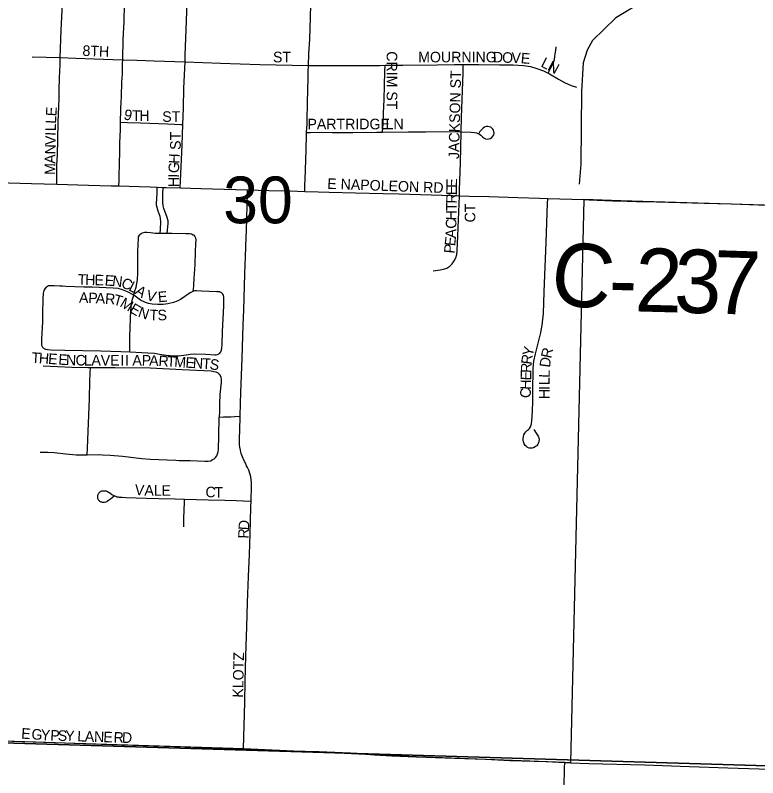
# Model space of a CAD drawing. Extents: x 1443599 to 1910620, y 1028088 to 1361369.
# Drawn here: x 1654253 to 1657763, y 1224613 to 1228220 of the extents above; entities that cross this region are included whole.
import ezdxf

# ---------------------------------------------------------------- set-up
doc = ezdxf.new("R2010")
doc.units = 0
for name, color, linetype in [('GM_X_City_Street', 7, 'Continuous'), ('GM_X_City_Street_Text', 7, 'Continuous'), ('GM_X_Corporation', 7, 'Continuous'), ('GM_X_County_Road', 7, 'Continuous'), ('GM_X_County_Road_Text', 7, 'Continuous'), ('GM_X_Minor_River', 7, 'Continuous'), ('GM_X_Section', 7, 'Continuous'), ('GM_X_Section_Text', 7, 'Continuous'), ('GM_X_Township_Road', 7, 'Continuous')]:
    doc.layers.add(name, color=color, linetype=linetype)

msp = doc.modelspace()

# ---------------------------------------------------------------- linework, layer by layer
at = {"layer": 'GM_X_City_Street'}
for points in [[(1654466.1, 1228020.2), (1654470.1, 1228150.3), (1654476, 1228274.2), (1654477.9, 1228310.4)], [(1654761, 1228009.9), (1654761.8, 1228037.8), (1654762, 1228041.3), (1654763.1, 1228076.8), (1654764, 1228106.1), (1654764.8, 1228132), (1654766.8, 1228164.6), (1654767.5, 1228187.4), (1654768.3, 1228213.6), (1654769.7, 1228249.6), (1654770.4, 1228262.7), (1654771.2, 1228285.6), (1654772.1, 1228299.3)], [(1655055.6, 1227999.6), (1655055.6, 1228031), (1655063.4, 1228193), (1655065.9, 1228289.6)], [(1655639.7, 1227983.1), (1655641.8, 1228037.1), (1655645, 1228107.5), (1655648.2, 1228209.7), (1655650.2, 1228270.5)], [(1656772.5, 1227946.9), (1656787.5, 1227974.3), (1656796.6, 1227992.6), (1656801.8, 1228010.9), (1656804.4, 1228025.2), (1656805.7, 1228038.3), (1656808.3, 1228054), (1656809.6, 1228071.1)], [(1654332.3, 1228024), (1654466.1, 1228020.2)], [(1654448.9, 1227420.4), (1654449.4, 1227456), (1654450.3, 1227509.9), (1654452, 1227560.7), (1654454.1, 1227629.8), (1654456.2, 1227716.6), (1654459.3, 1227789.1), (1654460.1, 1227825.6), (1654461, 1227865.7), (1654462.6, 1227924.6), (1654464.8, 1227986.6), (1654466.1, 1228019.2), (1654466.1, 1228020.2)], [(1654466.1, 1228020.2), (1654539.5, 1228017.6), (1654626.8, 1228014.6), (1654714.8, 1228011.5), (1654761, 1228009.9)], [(1654750.9, 1227714.1), (1654750.9, 1227727.4), (1654751.2, 1227733.9), (1654751.7, 1227753.4), (1654752.7, 1227785.9), (1654753.4, 1227802.1), (1654755, 1227841), (1654755.7, 1227850.9), (1654755.6, 1227857.2), (1654756.5, 1227882.5), (1654757, 1227904.3), (1654758.5, 1227921.8), (1654759.4, 1227941.3), (1654760.2, 1227968), (1654760.5, 1227992.3), (1654761, 1228009.9)], [(1654761, 1228009.9), (1654827.7, 1228007.6), (1654910.5, 1228004.7), (1655055.6, 1227999.6)], [(1655044.9, 1227702.7), (1655047.7, 1227781.9), (1655050.4, 1227875.6), (1655055.6, 1227999.6)], [(1655055.6, 1227999.6), (1655224.1, 1227993.2), (1655410.1, 1227987.4), (1655639.7, 1227983.1)], [(1655630.6, 1227665.1), (1655632.8, 1227706.8), (1655632.5, 1227740.8), (1655634.1, 1227788.2), (1655635.1, 1227824.4), (1655636, 1227848.8), (1655636.5, 1227869.2), (1655637.9, 1227917.9), (1655638.6, 1227952.4), (1655639.7, 1227983.1)], [(1655639.7, 1227983.1), (1655662.9, 1227982.9), (1655895.4, 1227981.7), (1655974.4, 1227983.1), (1656001.5, 1227983.5)], [(1655989.6, 1227667), (1655992.2, 1227706.2), (1655994.8, 1227756.5), (1655997.9, 1227822.1), (1656000.8, 1227953.5), (1656001.5, 1227983.5)], [(1656001.5, 1227983.5), (1656085.7, 1227984.7), (1656247.8, 1227985.7), (1656329.6, 1227986.7), (1656371.2, 1227987.2)], [(1656361.5, 1227668.4), (1656363.1, 1227735.8), (1656369.9, 1227947.4), (1656371.2, 1227987.2)], [(1656371.2, 1227987.2), (1656444.3, 1227988), (1656542.5, 1227986.1), (1656607.8, 1227984.9), (1656656.6, 1227982.5), (1656688.5, 1227977.6), (1656719.7, 1227969), (1656750, 1227957.6), (1656772.5, 1227946.9)], [(1656772.5, 1227946.9), (1656779.2, 1227943.7), (1656821.2, 1227918.5), (1656850.5, 1227901.8), (1656880.9, 1227888), (1656906.5, 1227879.3)], [(1654743.5, 1227412.7), (1654744, 1227436.3), (1654744.4, 1227457.1), (1654745.7, 1227521), (1654747.4, 1227572.6), (1654748.1, 1227616.1), (1654750.9, 1227678.4), (1654751.1, 1227695), (1654750.9, 1227707.9), (1654750.9, 1227714.1)], [(1654750.9, 1227714.1), (1654784.1, 1227712.9), (1654846.5, 1227710.7), (1654972.2, 1227706.7), (1655036.1, 1227703.2), (1655044.9, 1227702.7)], [(1655032, 1227403.6), (1655034, 1227437.1), (1655036, 1227469.6), (1655041.4, 1227605.2), (1655044.9, 1227702.7)], [(1656361.5, 1227668.4), (1656408, 1227667.3), (1656424.1, 1227665.2), (1656433.6, 1227663.6), (1656439.8, 1227661.2), (1656447.5, 1227657.3), (1656453.9, 1227652.5), (1656461.9, 1227645), (1656469.9, 1227639.1), (1656475.5, 1227636.3), (1656483.3, 1227634.6), (1656491.4, 1227635.4), (1656497.7, 1227637.2), (1656505.7, 1227641.9), (1656511.6, 1227647.8), (1656515.3, 1227655), (1656517, 1227662.8), (1656516.1, 1227670.1), (1656514.4, 1227676), (1656511.4, 1227681.7), (1656505.7, 1227686.7), (1656500.7, 1227690.3), (1656493.8, 1227693.1), (1656486.6, 1227694.2), (1656479.2, 1227693.6), (1656472, 1227690.6), (1656464.9, 1227685.3), (1656457.1, 1227678.4), (1656449.9, 1227670.4), (1656444.3, 1227661.4)], [(1655621.4, 1227387.1), (1655622.5, 1227420.8), (1655623.1, 1227441), (1655626.3, 1227538.1), (1655628.3, 1227580.4), (1655630.2, 1227657.3), (1655630.6, 1227665.1)], [(1655630.6, 1227665.1), (1655648.7, 1227665.6), (1655699.6, 1227666.9), (1655751.9, 1227665.6), (1655849.4, 1227666), (1655962.2, 1227667.2), (1655989.6, 1227667)], [(1655989.6, 1227667), (1656110.7, 1227668.1), (1656193.3, 1227668.3), (1656309.3, 1227669.8), (1656361.5, 1227668.4)], [(1656353.2, 1227366), (1656354.1, 1227394.2), (1656358, 1227522.2), (1656361.5, 1227668.4)], [(1653832.1, 1227439.3), (1653922.8, 1227436.1), (1653965.4, 1227434.8), (1654060.5, 1227431.6), (1654329.6, 1227423.5), (1654448.9, 1227420.4)], [(1654448.9, 1227420.4), (1654598.6, 1227416.6), (1654706.9, 1227413.9), (1654743.5, 1227412.7)], [(1654743.5, 1227412.7), (1654838.1, 1227409.5), (1654890.6, 1227408.8), (1654924.2, 1227407.3)], [(1654938.1, 1227188.8), (1654939.1, 1227206.9), (1654941.3, 1227242.4), (1654940.1, 1227258.6), (1654937.9, 1227268.1), (1654929.1, 1227292.7), (1654923.2, 1227311.4), (1654921.6, 1227321), (1654921.3, 1227327.5), (1654923.2, 1227379.8), (1654924.2, 1227407.3)], [(1654924.2, 1227407.3), (1654952.4, 1227406.1)], [(1654971.2, 1227189.3), (1654972.4, 1227203.7), (1654973.7, 1227219.3), (1654975.5, 1227234.5), (1654975.3, 1227247.6), (1654971.6, 1227263.5), (1654955.1, 1227306.4), (1654951.9, 1227319.2), (1654950.2, 1227335.4), (1654951.4, 1227375), (1654952.4, 1227406.1)], [(1654952.4, 1227406.1), (1654966, 1227405.6), (1655032, 1227403.6)], [(1655032, 1227403.6), (1655130, 1227400.6), (1655351.7, 1227394.4)], [(1655316.2, 1226323.1), (1655318.7, 1226383.8), (1655320.3, 1226436.2), (1655326.4, 1226597.7), (1655331.3, 1226754.4), (1655333.3, 1226826.6), (1655337.1, 1226938.2), (1655338.7, 1226997.2), (1655340, 1227038.1), (1655341.4, 1227079.1), (1655344.8, 1227170.9), (1655345.7, 1227200.4), (1655351.2, 1227380.1), (1655351.7, 1227394.4)], [(1655351.7, 1227394.4), (1655451.5, 1227391.6), (1655553.3, 1227388.9), (1655621.4, 1227387.1)], [(1655621.4, 1227387.1), (1655684.5, 1227385.6), (1655737, 1227383.9), (1655861.6, 1227380.2), (1655992.8, 1227376.3), (1656068.3, 1227374.9), (1656321, 1227366.7), (1656353.2, 1227366)], [(1656228.4, 1227010.9), (1656261.3, 1227015.1), (1656277.5, 1227018.6), (1656292.9, 1227024.5), (1656307, 1227033.2), (1656319, 1227044.6), (1656328.6, 1227058.1), (1656335.7, 1227073), (1656340.2, 1227089), (1656342.2, 1227105.4), (1656345.1, 1227177.4), (1656353.2, 1227366)], [(1656353.2, 1227366), (1656399.7, 1227364.9), (1656491.6, 1227362.2), (1656629.5, 1227358.2), (1656731.1, 1227354.2), (1656770.3, 1227353.2)], [(1656704.7, 1226260.7), (1656716.4, 1226243.7), (1656725.6, 1226229.3), (1656728.7, 1226221.5), (1656729.5, 1226213.7), (1656728.7, 1226205.8), (1656726.9, 1226198), (1656724.3, 1226191.3), (1656719.1, 1226183.8), (1656713.3, 1226179.5), (1656705.8, 1226175.1), (1656697.6, 1226172.9), (1656690, 1226172.2), (1656682.8, 1226172.6), (1656675.6, 1226174.9), (1656669.6, 1226179.7), (1656664, 1226185.5), (1656658.9, 1226192.9), (1656655.3, 1226201.5), (1656653.9, 1226209.4), (1656653.7, 1226217.6), (1656655.3, 1226226.4), (1656657.6, 1226235.8), (1656662.2, 1226242.9), (1656666.8, 1226248.9), (1656675.6, 1226256.7), (1656679.8, 1226260.8), (1656683.9, 1226266), (1656689, 1226273.7), (1656694.2, 1226286.8), (1656695.5, 1226302.5), (1656696.8, 1226320.7), (1656698.1, 1226350.8), (1656699.4, 1226391.3), (1656700.7, 1226439.6), (1656701.9, 1226549.3), (1656704.5, 1226583.3), (1656712.3, 1226618.5), (1656731.5, 1226693.7), (1656738.4, 1226719.1), (1656744.9, 1226754.4), (1656750.1, 1226809.3), (1656754, 1226911.1), (1656763, 1227147.5), (1656769.5, 1227330.4), (1656770.3, 1227353.2)], [(1656770.3, 1227353.2), (1656941.7, 1227348.4)], [(1654813.2, 1226895.5), (1654817.6, 1226911.2), (1654824.8, 1226934.5), (1654830.7, 1226968.3), (1654833.3, 1227000.3), (1654833.3, 1227101.9), (1654835, 1227164.9), (1654836.5, 1227172.1), (1654839.7, 1227179.1), (1654841.9, 1227182.3), (1654847.8, 1227187.2), (1654854.5, 1227190.8), (1654865.1, 1227193.8), (1654875.8, 1227194.6), (1654892.9, 1227193), (1654914.4, 1227190), (1654937.7, 1227188.7), (1654938.1, 1227188.8)], [(1654938.1, 1227188.8), (1654971.2, 1227189.3)], [(1654971.2, 1227189.3), (1654993.6, 1227189.7), (1655059.2, 1227188.2), (1655076.3, 1227188.1), (1655087, 1227185.6), (1655093.7, 1227181.8), (1655096.6, 1227179.6), (1655101.4, 1227173.5), (1655104.7, 1227166.7), (1655106.8, 1227155.8), (1655105.7, 1227138.5), (1655104, 1227100.2), (1655101.4, 1227041.5), (1655097.4, 1226974.9), (1655095.7, 1226945.3), (1655095.1, 1226938.8), (1655092.9, 1226913.6)], [(1654813.2, 1226895.5), (1654783.8, 1226911.7), (1654759.7, 1226921.4), (1654740.1, 1226927.3), (1654716.7, 1226929.2), (1654682.6, 1226931.1), (1654617, 1226933.5), (1654577.6, 1226934.1), (1654492.4, 1226937.7), (1654476, 1226938.3), (1654463.3, 1226938.4), (1654437.1, 1226939.6), (1654417.4, 1226940.7), (1654411, 1226939.7), (1654405, 1226937.4), (1654399.6, 1226933.8), (1654393.3, 1226926.4), (1654388.9, 1226917.5), (1654385.8, 1226904.8), (1654383.4, 1226878.6), (1654382.3, 1226809.8), (1654381.2, 1226770.4), (1654377.1, 1226688.5), (1654376.4, 1226668.7), (1654377.9, 1226659), (1654382.3, 1226650.4), (1654386.9, 1226645.9), (1654395.3, 1226641), (1654404.8, 1226638.4), (1654421.2, 1226637.4), (1654486.8, 1226636.5), (1654657.4, 1226632), (1654752.4, 1226628.9), (1654794.5, 1226627.2)], [(1654794.5, 1226627.2), (1654880.2, 1226623.7), (1654911, 1226621.2), (1654935.5, 1226617.5), (1654966.3, 1226612.1), (1654985.9, 1226610.1), (1655005.4, 1226609.5), (1655024.3, 1226609.5), (1655049.7, 1226612.1), (1655082, 1226617.6), (1655098.4, 1226618.2), (1655154.1, 1226616.1), (1655196.8, 1226613.4), (1655203.3, 1226613.9), (1655209.6, 1226615.5), (1655218, 1226620.2), (1655224.3, 1226627.6), (1655228.4, 1226636.5), (1655230.5, 1226646.2), (1655230.9, 1226662.6), (1655233.4, 1226724.2), (1655235.4, 1226783.8), (1655239.3, 1226846), (1655238.9, 1226885.5), (1655237.4, 1226895.2), (1655234.6, 1226901), (1655230.3, 1226905.6), (1655224.9, 1226909), (1655218.7, 1226911), (1655205.6, 1226912.3), (1655133.4, 1226914.8), (1655110.5, 1226916.2), (1655101, 1226915.7), (1655092.9, 1226913.6)], [(1654794.5, 1226627.2), (1654794.3, 1226656.3), (1654794, 1226702.1), (1654799.1, 1226823.5), (1654802.1, 1226853.2), (1654807.9, 1226876.5), (1654813.2, 1226895.5)], [(1655092.9, 1226913.6), (1655088.7, 1226912.4), (1655079.6, 1226906.9), (1655033.8, 1226875), (1655019.3, 1226867.5), (1655000.6, 1226861.2), (1654975.1, 1226855.3), (1654952.3, 1226852.3), (1654926.1, 1226851.7), (1654899.9, 1226853.5), (1654883.7, 1226856.2), (1654868.1, 1226861.2), (1654845, 1226872.6), (1654813.2, 1226895.5)], [(1654385.7, 1226561.4), (1654520.1, 1226555.9), (1654595.5, 1226554), (1654608.8, 1226553.9)], [(1654592.6, 1226141), (1654594.1, 1226172.8), (1654597.9, 1226251.3), (1654604.2, 1226405), (1654606.2, 1226490.1), (1654607.6, 1226526.1), (1654608.8, 1226553.9)], [(1654608.8, 1226553.9), (1654693.9, 1226553.3), (1654723.4, 1226554.3), (1654890.7, 1226551.6), (1655041.4, 1226545), (1655179.1, 1226537.8), (1655192.1, 1226535.6), (1655201.5, 1226532.7), (1655210.2, 1226528.2), (1655217.7, 1226521.9), (1655221.7, 1226516.7), (1655225.4, 1226507.7), (1655226.9, 1226498), (1655226.6, 1226484.9), (1655220.8, 1226426), (1655218.1, 1226380.2), (1655218.2, 1226344), (1655217.3, 1226319.4)], [(1654592.6, 1226141), (1654646, 1226141.7), (1654665.7, 1226141.2), (1654701.5, 1226138.4), (1654760.3, 1226133.7), (1654851.5, 1226123.5), (1654890.7, 1226120.2), (1655011.8, 1226115.3), (1655028.1, 1226114.5), (1655080.5, 1226113.3), (1655149.3, 1226110.4), (1655165.7, 1226111), (1655175.4, 1226112.9), (1655184.5, 1226116.3), (1655192.9, 1226121.4), (1655200.1, 1226128), (1655205.8, 1226135.9), (1655209.8, 1226144.8), (1655212.1, 1226154.4), (1655213.3, 1226167.5), (1655216, 1226228.9), (1655217.3, 1226319.4)], [(1655217.3, 1226319.4), (1655238.1, 1226320.7), (1655250.5, 1226320.7), (1655271.5, 1226320.9), (1655291.1, 1226321.9), (1655316.2, 1226323.1)], [(1655368.4, 1225922.2), (1655370.5, 1225994.6), (1655370.2, 1226007.4), (1655368.8, 1226021.9), (1655366.8, 1226036.3), (1655364.1, 1226048.2), (1655357.7, 1226067.5), (1655351.7, 1226080.7), (1655347.1, 1226089.3), (1655342.7, 1226098.1), (1655335.4, 1226112.9), (1655327.4, 1226131.1), (1655321.7, 1226146.8), (1655319.8, 1226153.3), (1655317.3, 1226163), (1655315, 1226176.3), (1655313.7, 1226189.7), (1655313.1, 1226206.4), (1655314.7, 1226268.9), (1655315.7, 1226311.6), (1655316.2, 1226323.1)], [(1654371.6, 1226152.9), (1654407.6, 1226153.6), (1654437, 1226152.2), (1654492.3, 1226145.4), (1654541.2, 1226141.1), (1654557.6, 1226140.4), (1654592.6, 1226141)], [(1654721.3, 1225944.5), (1654711.1, 1225937), (1654703.5, 1225931.4), (1654693.6, 1225924.1), (1654687.2, 1225919.9), (1654681.3, 1225917.1), (1654675, 1225915.4), (1654671.7, 1225915.1), (1654668.4, 1225915.1), (1654665.2, 1225915.5), (1654662, 1225916.2), (1654658.9, 1225917.4), (1654656, 1225918.8), (1654653.2, 1225920.6), (1654650.7, 1225922.8), (1654648.5, 1225925.2), (1654646.6, 1225927.9), (1654645.1, 1225930.8), (1654643.9, 1225933.8), (1654643.1, 1225937), (1654642.8, 1225940.2), (1654642.8, 1225943.5), (1654643.1, 1225946.7), (1654643.8, 1225949.8), (1654644.7, 1225952.9), (1654645.9, 1225955.8), (1654647.5, 1225958.6), (1654649.4, 1225961.2), (1654651.6, 1225963.5), (1654654.1, 1225965.6), (1654656.9, 1225967.3), (1654659.8, 1225968.8), (1654663, 1225969.9), (1654666.1, 1225970.6), (1654669.4, 1225971), (1654676, 1225971), (1654682.5, 1225969.8), (1654688.5, 1225967.4), (1654694.2, 1225964.1), (1654699.5, 1225960.3), (1654710.2, 1225952.6), (1654715.9, 1225949.3), (1654721.9, 1225946.7), (1654728, 1225944.8), (1654734, 1225942.7), (1654739.3, 1225941.5), (1654744.3, 1225940.8), (1654757.8, 1225940), (1654775.3, 1225939), (1654872.9, 1225936.3), (1654931.1, 1225934.7), (1655008.4, 1225932.6), (1655053.9, 1225931.3)], [(1655049.4, 1225799.8), (1655050.1, 1225819), (1655050.7, 1225837.9), (1655052.2, 1225879.8), (1655053.3, 1225913.5), (1655053.9, 1225931.3)], [(1655053.9, 1225931.3), (1655110.3, 1225929.8), (1655165.8, 1225928.2), (1655243.5, 1225926.1), (1655297.1, 1225924.4), (1655331.2, 1225923.3), (1655368.4, 1225922.2)], [(1655332.1, 1224749.9), (1655337.7, 1224971.2), (1655340.2, 1225068.2), (1655343.2, 1225189), (1655347.9, 1225326.8), (1655351.4, 1225441.6), (1655356.3, 1225565.6), (1655360.5, 1225670), (1655363.9, 1225765), (1655367.6, 1225893.1), (1655368.4, 1225922.2)], [(1654192, 1224787.6), (1654200.5, 1224787.3), (1654397.6, 1224780.6), (1654660.4, 1224772.4), (1654906.7, 1224763.5), (1655054.5, 1224759), (1655128.9, 1224756.1)]]:
    msp.add_lwpolyline(points, dxfattribs=at)
at = {"layer": 'GM_X_Corporation'}
msp.add_lwpolyline([(1657845.2, 1227320.5), (1657116.4, 1227341.6), (1656941.7, 1227348.4), (1656877.5, 1224684.1), (1656850.8, 1224685.3), (1656148.8, 1224711.9), (1655332.1, 1224749.9), (1653789.9, 1224799.2)], dxfattribs=at)
at = {"layer": 'GM_X_County_Road'}
for points in [[(1656941.7, 1227348.4), (1656966.9, 1227347.3), (1657078.2, 1227342.8), (1657100.2, 1227342.1)], [(1657100.2, 1227342.1), (1657189.6, 1227339.4), (1657284.6, 1227337.8), (1657510.7, 1227331.1), (1657638.6, 1227328.7), (1657809, 1227321.9), (1657845.2, 1227320.5)], [(1655128.9, 1224756.1), (1655251.6, 1224751.5), (1655332.1, 1224749.9)], [(1655332.1, 1224749.9), (1655428.3, 1224746), (1655559.3, 1224740.5), (1655690.4, 1224736.6), (1655837.7, 1224730.3), (1655952.1, 1224721.8), (1656034, 1224716.6), (1656148.8, 1224711.9), (1656329, 1224705.3), (1656476.5, 1224700.3), (1656591.2, 1224695.4), (1656705.9, 1224691.6), (1656762.3, 1224689.4), (1656850.8, 1224685.3)], [(1656850.8, 1224685.3), (1656877.5, 1224684.1)], [(1656877.5, 1224684.1), (1656965.2, 1224680.7), (1657227.9, 1224673.4), (1657441.2, 1224666.3), (1657621.8, 1224660.6), (1657769.5, 1224654.7), (1657884.5, 1224651.6), (1658015.8, 1224648.4), (1658130.8, 1224645.9), (1658229.5, 1224646), (1658377.3, 1224649.3), (1658475.7, 1224650.2), (1658639.9, 1224648.5), (1658787.6, 1224647.6), (1659050.4, 1224644.5), (1659263.8, 1224640.3), (1659499.8, 1224637.4)]]:
    msp.add_lwpolyline(points, dxfattribs=at)
at = {"layer": 'GM_X_Minor_River'}
msp.add_lwpolyline([(1657811.6, 1229974.7), (1657753.5, 1229970.8), (1657715.4, 1229950.9), (1657685.3, 1229928.9), (1657663.1, 1229896.9), (1657640.9, 1229822.7), (1657644.1, 1229553.9), (1657645.2, 1229259), (1657642.1, 1228906), (1657621.4, 1228681.4), (1657585.1, 1228597.2), (1657520.7, 1228513.2), (1657376, 1228373.2), (1657231.5, 1228291.4), (1657093.1, 1228207.5), (1656982.6, 1228101.5), (1656956.4, 1228055.5), (1656938.2, 1227995.3), (1656929.7, 1227859), (1656926.7, 1227515.9), (1656918.4, 1227421.7)], dxfattribs=at)
at = {"layer": 'GM_X_Section'}
for points in [[(1652586.7, 1230105.6), (1658343.9, 1230008.1), (1658121.8, 1224660.7), (1652515.7, 1224828.2), (1652508.6, 1224902.3)], [(1652515.7, 1224828.2), (1658121.8, 1224660.7), (1657764.7, 1219401.1), (1652474.9, 1219580.5)]]:
    msp.add_lwpolyline(points, close=True, dxfattribs=at)
at = {"layer": 'GM_X_Township_Road'}
msp.add_lwpolyline([(1656846.7, 1224562.1), (1656849.7, 1224631), (1656850.3, 1224660.5), (1656850.8, 1224685.3)], dxfattribs=at)

# ---------------------------------------------------------------- texts
at = {"layer": 'GM_X_City_Street_Text'}
for s, rotation, p in [('8TH', 357.7104, (1654570, 1228028.3)), ('ST', 0, (1655471.6, 1227997.5)), ('CRIM ST', 270, (1656009, 1228049.7)), ('MOURNING', 0, (1656158, 1227997.5)), ('D', 358.1418, (1656510.3, 1227997.5)), ('O', 358.1418, (1656554.3, 1227996.1)), ('V', 358.1418, (1656598.2, 1227994.7)), ('E', 355.4043, (1656641.6, 1227993.3)), ('L', 333.0317, (1656734.1, 1227979)), ('N', 331.5483, (1656765.2, 1227963.2)), ('JACKSON ST', 88.6039, (1656351, 1227539.5)), ('E', 86.6929, (1654447.4, 1227741.3)), ('9', 347.8878, (1654763.2, 1227728.3)), ('T', 359.5766, (1654804.4, 1227720.6)), ('H', 0.0115, (1654840, 1227720.3)), ('ST', 0, (1654948, 1227715.9)), ('L', 87.4855, (1654445.8, 1227706.3)), ('PARTRIDGE', 0, (1655634.4, 1227680.7)), ('LN', 0, (1656004, 1227680.7)), ('L', 88.798, (1654445.1, 1227671.5)), ('V', 89.0019, (1654443.9, 1227605.5)), ('I', 88.9512, (1654444.7, 1227649.5)), ('ST', 90, (1655035.4, 1227583.3)), ('N', 88.9727, (1654443.1, 1227561.5)), ('A', 89.0019, (1654442.4, 1227517.5)), ('H', 87.3984, (1655028.8, 1227516.7)), ('M', 88.9799, (1654441.4, 1227464.7)), ('G', 87.7697, (1655027.1, 1227472.8)), ('I', 88.9949, (1655026.7, 1227451.1)), ('H', 89.9126, (1655026.6, 1227407.3)), ('E NAPOLEON RD', 357.9177, (1655727.5, 1227399.1)), ('E', 89.1257, (1656341.2, 1227403.6)), ('E', 89.1257, (1656340.7, 1227368.4)), ('R', 89.139, (1656340.1, 1227328.8)), ('T', 89.1257, (1656339.6, 1227293.6)), ('CT', 90, (1656428.2, 1227240.1)), ('H', 89.137, (1656338.9, 1227249.6)), ('C', 89.0792, (1656338.3, 1227210)), ('A', 87.3132, (1656336.1, 1227164.3)), ('E', 84.4036, (1656332.5, 1227126.5)), ('P', 84.39, (1656329.1, 1227091.5)), ('T', 358.0599, (1654547.9, 1226945.9)), ('H', 358.0544, (1654583.1, 1226944.7)), ('E', 358.0853, (1654627.1, 1226943.2)), ('E', 356.5549, (1654675.1, 1226941.6)), ('N', 353.2519, (1654709.5, 1226939.6)), ('C', 337.098, (1654749.6, 1226935.4)), ('L', 332.5673, (1654785.1, 1226920.4)), ('A', 326.6857, (1654815.2, 1226904.9)), ('V', 347.0878, (1654869.8, 1226873.1)), ('E', 4.8192, (1654929.4, 1226862.1)), ('A', 358.0326, (1654553.8, 1226860)), ('P', 357.9507, (1654597.7, 1226858.5)), ('A', 357.4858, (1654632.8, 1226857.2)), ('R', 356.1843, (1654676.5, 1226855.3)), ('T', 344.2273, (1654713.3, 1226853.1)), ('M', 329.2611, (1654744, 1226844.9)), ('E', 329.3839, (1654789.5, 1226817.9)), ('N', 341.2152, (1654830, 1226795.2)), ('T', 357.0127, (1654886.4, 1226778.2)), ('S', 2.2903, (1654926.6, 1226776.3)), ('T', 356.1169, (1654328.3, 1226576.3)), ('Y', 77.0398, (1656698.7, 1226603.8)), ('R', 77.4185, (1656786.2, 1226594.5)), ('H', 356.1278, (1654363.4, 1226573.9)), ('E', 356.1383, (1654407.3, 1226571)), ('E', 356.1169, (1654455.6, 1226567.7)), ('N', 357.4708, (1654492, 1226565.3)), ('C', 359.8279, (1654538.2, 1226563.2)), ('L', 359.9707, (1654577.9, 1226563.1)), ('A', 359.9929, (1654613.2, 1226563.1)), ('V', 359.9781, (1654657.1, 1226563.1)), ('E', 359.9727, (1654701.1, 1226563.1)), ('I', 0, (1654749.6, 1226563.1)), ('I', 359.9563, (1654771.5, 1226563.1)), ('A', 359.9781, (1654806.8, 1226563.1)), ('P', 359.5902, (1654850.7, 1226563)), ('A', 357.4858, (1654885.4, 1226562.8)), ('R', 356.5736, (1654929.1, 1226560.9)), ('T', 356.5549, (1654968.7, 1226558.5)), ('M', 356.5373, (1655003.8, 1226556.4)), ('E', 356.5561, (1655056.5, 1226553.2)), ('N', 356.5474, (1655091.6, 1226551.1)), ('T', 356.5276, (1655135.6, 1226548.4)), ('S', 351.526, (1655169.5, 1226546.4)), ('R', 82.6942, (1656693.9, 1226565.8)), ('D', 82.6798, (1656780.8, 1226552)), ('R', 88.485, (1656693, 1226527.5)), ('E', 88.4696, (1656692, 1226492.3)), ('L', 88.716, (1656779.6, 1226505)), ('H', 88.484, (1656690.9, 1226448.3)), ('L', 89.5628, (1656779.3, 1226470)), ('C', 88.4696, (1656689.8, 1226408.8)), ('I', 89.9563, (1656779.3, 1226448.1)), ('H', 90, (1656779.3, 1226404.1)), ('V', 355.9315, (1654816.8, 1225951.5)), ('A', 358.5966, (1654863.3, 1225948.3)), ('L', 359.9457, (1654908.5, 1225947.2)), ('E', 359.9956, (1654943.8, 1225947.1)), ('C', 355.065, (1655150.4, 1225942.1)), ('T', 359.7191, (1655194.3, 1225938.5)), ('D', 86.4128, (1655357.9, 1225782.9)), ('R', 88.1297, (1655356.6, 1225743.7)), ('KLOTZ', 88.7553, (1655330.2, 1224991.4)), ('E', 355.7878, (1654279.9, 1224798.7)), ('G', 355.7773, (1654328.2, 1224795.2)), ('Y', 356.7615, (1654373, 1224791.8)), ('P', 358.135, (1654418.2, 1224789.3)), ('S', 358.1848, (1654453.5, 1224788.1)), ('Y', 358.1855, (1654488.7, 1224787)), ('L', 358.1848, (1654545.8, 1224785.2)), ('A', 358.1637, (1654581, 1224784.1)), ('N', 358.1688, (1654625, 1224782.7)), ('E', 358.1691, (1654668.9, 1224781.3)), ('R', 358.188, (1654717.3, 1224779.7)), ('D', 358.1637, (1654756.9, 1224778.5))]:
    msp.add_text(s, height=50, rotation=rotation, dxfattribs=at).set_placement(p)
at = {"layer": 'GM_X_County_Road_Text'}
for s, rotation, p in [('C', 350.761, (1656768.9, 1226865.9)), ('2', 358.4178, (1657180.3, 1226819.5)), ('3', 358.4022, (1657365, 1226814.4)), ('7', 358.1262, (1657549.4, 1226809.3)), ('-', 358.7626, (1657057.6, 1226822.2))]:
    msp.add_text(s, height=300, rotation=rotation, dxfattribs=at).set_placement(p)
at = {"layer": 'GM_X_Section_Text'}
msp.add_text('30', height=221, rotation=0, dxfattribs=at).set_placement((1655236.2, 1227236.1))

doc.saveas('drawing.dxf')
